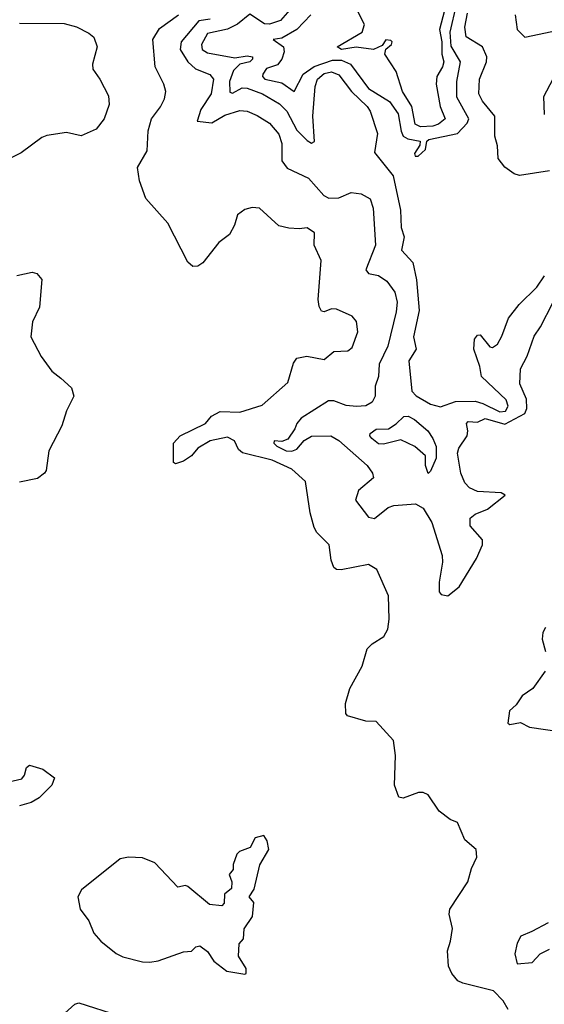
# Model space of a CAD drawing. Extents: x 1690054 to 1842981, y 782881 to 914114.
# Tile 294 of 656: x 1702716 to 1704835, y 894951 to 898925. Entities that reach past the tile are written whole.
import ezdxf

# ---------------------------------------------------------------- set-up
doc = ezdxf.new("R2010")
doc.units = 0

msp = doc.modelspace()

# ---------------------------------------------------------------- linework, layer by layer
at = {"layer": '0CON10XD'}
for points in [[(1703806.5, 898965), (1703768.7, 898921.3), (1703725, 898906.7), (1703705, 898908), (1703645, 898947.5), (1703595, 898907.4), (1703555, 898886.1), (1703475, 898868.7), (1703449.7, 898825), (1703453.1, 898805), (1703475, 898790.8), (1703585, 898770.6), (1703635, 898778.5), (1703655.8, 898775), (1703656.7, 898765), (1703645.7, 898755), (1703605, 898744.7), (1703580, 898720), (1703563.7, 898675), (1703565, 898632.9), (1703575, 898627.6), (1703615, 898650.4), (1703635, 898649), (1703695.9, 898625.9), (1703765, 898584.8), (1703794.4, 898555), (1703835, 898478.9), (1703876.7, 898436.7), (1703895, 898426.7), (1703907, 898433), (1703899.8, 898535), (1703908.9, 898655), (1703918.4, 898685), (1703945, 898708), (1703975, 898713.9), (1704005, 898702.4), (1704055.6, 898635.6), (1704119.3, 898575), (1704132, 898555), (1704160.4, 898465), (1704149.2, 898389.2), (1704224.8, 898295), (1704254.3, 898155.7), (1704256.3, 898086.3), (1704268.9, 898048.9), (1704258.5, 897995), (1704303.8, 897945), (1704318.5, 897875), (1704329.2, 897750.8), (1704307, 897645), (1704316.5, 897595), (1704287.7, 897547.7), (1704299.7, 897425), (1704317.1, 897407.1), (1704375, 897373.2), (1704415, 897361.7), (1704475.7, 897384.3), (1704555, 897384.5), (1704586.2, 897376.2), (1704655, 897342.6), (1704678, 897345), (1704688.8, 897365), (1704680.9, 897390.9), (1704580.9, 897485), (1704573.8, 897525), (1704550, 897595), (1704553.3, 897635), (1704565, 897651.5), (1704575, 897652.5), (1704615, 897604.4), (1704625, 897601.1), (1704645, 897615.6), (1704663, 897647), (1704690.2, 897719.8), (1704732.5, 897775), (1704805, 897844.8), (1704835, 897891.6)], [(1703891.6, 898945), (1703835, 898885.7), (1703775, 898850), (1703740, 898845), (1703781.5, 898815), (1703783.4, 898795), (1703774.8, 898765), (1703757.4, 898742.6), (1703712, 898728), (1703697.4, 898705), (1703696.5, 898695), (1703705.4, 898685.4), (1703775, 898669.7), (1703825, 898635.5), (1703861.3, 898705), (1703905, 898735.9), (1703979.2, 898760.8), (1704015, 898761), (1704051.4, 898745), (1704125, 898646.6), (1704208.8, 898595), (1704245, 898544.4), (1704256.1, 898475), (1704264.6, 898454.6), (1704283.7, 898443.7), (1704332.9, 898435), (1704331.8, 898418.2), (1704310.5, 898385), (1704313.6, 898373.6), (1704325, 898374.5), (1704355, 898400.9), (1704360.6, 898435), (1704368.3, 898441.7), (1704484.1, 898465.9), (1704522.5, 898507.5), (1704529.6, 898525), (1704481.7, 898611.7), (1704481, 898675), (1704496.6, 898755), (1704458.3, 898818.3), (1704454.4, 898875), (1704480.6, 898985)], [(1704432, 898962), (1704411.2, 898885), (1704421.2, 898835), (1704420.4, 898785), (1704428.4, 898755), (1704423.8, 898735), (1704400.4, 898695), (1704397.4, 898665), (1704413.8, 898573.8), (1704434.5, 898525), (1704407.4, 898502.6), (1704385, 898495.2), (1704335, 898492.7), (1704313.2, 898503.2), (1704300, 898575), (1704261.7, 898635), (1704235.9, 898715.9), (1704190.6, 898785), (1704194, 898806), (1704218, 898825), (1704220.8, 898835), (1704215, 898840.8), (1704195, 898844), (1704179.5, 898820.5), (1704145.4, 898804.6), (1704075, 898813.3), (1704015, 898804.1), (1703997.8, 898815), (1704098.7, 898875), (1704108.4, 898905), (1704082.2, 898955)], [(1704689, 894929), (1704668.2, 894965), (1704630, 895005), (1704505, 895035.3), (1704485.5, 895045), (1704461.5, 895075), (1704447.3, 895105), (1704443, 895167), (1704456.2, 895205), (1704463.6, 895256.4), (1704450.8, 895315), (1704452.5, 895335), (1704525.7, 895445), (1704540.7, 895499.3), (1704562, 895545), (1704558.8, 895575), (1704513.8, 895615), (1704483.9, 895683.9), (1704455, 895696.7), (1704410.5, 895730.5), (1704365, 895796.2), (1704345, 895806), (1704325.9, 895805.9), (1704265, 895783.3), (1704247, 895787), (1704230, 895835), (1704233.8, 895955), (1704225.9, 896015.9), (1704155, 896092.5), (1704113.9, 896093.9), (1704040, 896115), (1704033.3, 896125), (1704031.4, 896165), (1704049.4, 896225), (1704099.2, 896315), (1704119.2, 896385), (1704138.8, 896405), (1704186.2, 896435), (1704202.5, 896465), (1704207.5, 896505), (1704205, 896600), (1704158, 896705), (1704125, 896725.5), (1704014.1, 896704.1), (1703995.9, 896705.9), (1703984.2, 896714.2), (1703973.3, 896743.3), (1703965.5, 896805), (1703915.6, 896855), (1703905.6, 896875), (1703889.1, 896935), (1703870.3, 897060.3), (1703815, 897110), (1703735, 897147.2), (1703616.4, 897176.4), (1703599.7, 897189.7), (1703583.1, 897225), (1703555, 897240), (1703484.6, 897225.4), (1703435, 897195.8), (1703410, 897165), (1703377.7, 897142.3), (1703345, 897132.5), (1703337.5, 897137.5), (1703336.7, 897215), (1703364.2, 897245), (1703466.7, 897295), (1703490, 897325), (1703525, 897344), (1703605, 897340), (1703695, 897369.4), (1703799.2, 897460.8), (1703821.5, 897538.5), (1703835, 897559.1), (1703875, 897566.8), (1703945, 897553.3), (1703985, 897585.6), (1704041.3, 897588.7), (1704058.8, 897601.2), (1704081.1, 897665), (1704076.6, 897706.6), (1704058.8, 897728.8), (1703995, 897756.9), (1703975, 897757.8), (1703945, 897746), (1703935, 897748.8), (1703925, 897766.7), (1703921.2, 897795), (1703933.4, 897953.4), (1703905.7, 898015), (1703906, 898065), (1703877.5, 898085), (1703845, 898080.8), (1703802.7, 898082.7), (1703763, 898093), (1703683.9, 898163.9), (1703655, 898166.2), (1703625, 898158.8), (1703595, 898136.7), (1703584, 898095), (1703562.9, 898057.1), (1703520.8, 898025), (1703455, 897943.8), (1703435, 897930), (1703415, 897928), (1703395.6, 897945.6), (1703314.1, 898104.1), (1703225, 898203.3), (1703199.2, 898275), (1703191.6, 898328.4), (1703230.5, 898395), (1703234.3, 898475.7), (1703248.8, 898525), (1703285, 898573.3), (1703300.6, 898605), (1703306.5, 898635), (1703298.2, 898665), (1703263.1, 898735), (1703253.1, 898845), (1703280.3, 898889.7), (1703357.3, 898945)], [(1703485, 898927.1), (1703439.4, 898920.6), (1703367.9, 898835), (1703364.2, 898805), (1703395, 898754.7), (1703426.4, 898726.4), (1703483.9, 898703.9), (1703499.2, 898685), (1703489.1, 898625), (1703447.9, 898562.1), (1703433.3, 898515), (1703491.5, 898508.5), (1703545, 898539.4), (1703605, 898557.9), (1703635, 898555.3), (1703675, 898538.4), (1703725, 898506.8), (1703762.4, 898462.4), (1703774.1, 898425), (1703774.6, 898354.6), (1703795.5, 898325.5), (1703882.1, 898285), (1703944.8, 898214.8), (1703965, 898204.4), (1704004.4, 898205.6), (1704055, 898226.7), (1704095, 898221.5), (1704131.5, 898201.5), (1704144, 898164), (1704152.6, 898015), (1704113.6, 897915), (1704125, 897900), (1704165, 897892.9), (1704199.3, 897869.3), (1704230.9, 897825), (1704240.3, 897785), (1704236.9, 897745), (1704202.7, 897607.3), (1704167.9, 897535), (1704164.6, 897485), (1704150.9, 897445), (1704152.2, 897405), (1704139.4, 897380.6), (1704113.8, 897366.2), (1704075.9, 897364.1), (1704035, 897367.8), (1703985, 897386.4), (1703963.6, 897386.4), (1703852.9, 897317.1), (1703834.5, 897294.5), (1703827.2, 897272.8), (1703798.8, 897231.2), (1703775, 897222.4), (1703743.3, 897225), (1703742.9, 897215), (1703755, 897203.5), (1703792.2, 897185), (1703815, 897182.9), (1703835, 897191.4), (1703864.2, 897225.8), (1703895, 897244), (1703972, 897245), (1704005, 897225.9), (1704119.1, 897125), (1704140.8, 897095), (1704144.2, 897075), (1704084.5, 897025), (1704072.2, 896985), (1704125, 896916.5), (1704148.5, 896911.5), (1704203.9, 896956.1), (1704226.7, 896963.3), (1704315, 896970.3), (1704345, 896953.2), (1704380.3, 896895), (1704421.7, 896761.7), (1704422.9, 896735), (1704409.5, 896655), (1704410, 896615), (1704417.5, 896605), (1704445, 896600), (1704490.5, 896635), (1704560.6, 896750.6), (1704585.6, 896805), (1704585.6, 896825), (1704535, 896881.4), (1704535, 896912.5), (1704555, 896929.6), (1704605, 896949.4), (1704676.7, 897005), (1704660, 897015), (1704565, 897020.4), (1704533.1, 897035), (1704513.8, 897055), (1704497.6, 897095), (1704484.7, 897175.3), (1704488.8, 897195), (1704523.1, 897245), (1704525.8, 897265.8), (1704520, 897295), (1704527, 897303), (1704565, 897300), (1704595.4, 897314.6), (1704675, 897292.1), (1704755.4, 897335), (1704763.9, 897355), (1704763.2, 897393.2), (1704736.4, 897455), (1704738.2, 897515), (1704765, 897566.9), (1704793.1, 897646.9), (1704819.3, 897685), (1704868.7, 897781.3)], [(1704855, 898315.3), (1704735, 898296.1), (1704712.8, 898302.8), (1704675, 898330), (1704648.8, 898365), (1704645.9, 898415.9), (1704635.4, 898455), (1704634.6, 898535), (1704585, 898595.5), (1704570.8, 898625), (1704572.6, 898685), (1704600.8, 898755), (1704603.1, 898775), (1704585.2, 898815.2), (1704518.9, 898855), (1704513.6, 898895), (1704525, 898951.4)], [(1704717.1, 898945), (1704724.7, 898885), (1704756, 898854), (1704865, 898876.5)], [(1702715, 898910.8), (1702895, 898910), (1702945.9, 898895.9), (1702995, 898870.8), (1703015, 898853.8), (1703029.2, 898815), (1703010, 898745), (1703011.2, 898725), (1703040, 898685), (1703075, 898617.5), (1703077, 898583), (1703056.7, 898525), (1703025, 898483.3), (1702963.6, 898456.4), (1702905, 898469.2), (1702825, 898458), (1702805, 898448.8), (1702722.1, 898387.9), (1702585, 898320.8)], [(1704835, 898542.5), (1704832.9, 898615), (1704895.4, 898734.6)], [(1702705, 897891.9), (1702765.8, 897905.8), (1702785, 897900), (1702805.6, 897875.6), (1702795.6, 897765), (1702768.2, 897705), (1702760.8, 897645), (1702803.1, 897565), (1702846.3, 897506.3), (1702881.7, 897478.3), (1702925, 897438.8), (1702934.2, 897405), (1702904.6, 897345.4), (1702885.6, 897285), (1702833.2, 897185), (1702822.2, 897105), (1702816.2, 897093.8), (1702787.2, 897072.8), (1702715, 897057.5)], [(1704365, 897092.5), (1704355.4, 897125), (1704354.6, 897165), (1704311.8, 897201.8), (1704255, 897229.3), (1704185, 897211.9), (1704165, 897212.9), (1704138.2, 897235), (1704130.5, 897245), (1704131.5, 897255), (1704155, 897271.9), (1704205, 897274), (1704236.8, 897293.2), (1704266.7, 897323.3), (1704285, 897324), (1704310.9, 897310.9), (1704363.7, 897265), (1704384.8, 897235), (1704397.5, 897202.5), (1704398.1, 897155), (1704375, 897102.5), (1704365, 897092.5)], [(1704838.8, 896471.2), (1704828, 896452), (1704826.1, 896423.9), (1704840, 896375)], [(1704838, 896295), (1704788.8, 896225), (1704745, 896196.2), (1704720.3, 896159.7), (1704694, 896135), (1704687.5, 896085), (1704695, 896080), (1704738.3, 896088.3), (1704775, 896068.8), (1704895, 896051.9)], [(1702655.2, 895844.8), (1702725, 895860.9), (1702735.5, 895875), (1702743.1, 895906.9), (1702755, 895916.2), (1702809.5, 895899.5), (1702856.2, 895865), (1702846.2, 895835), (1702795, 895783.8), (1702762.5, 895765), (1702715, 895752)], [(1703625, 895072.5), (1703630, 895075), (1703630, 895095), (1703600, 895145), (1703602.5, 895195), (1703620, 895215), (1703622.5, 895255), (1703656.7, 895305), (1703661.7, 895361.7), (1703642.5, 895385), (1703662.5, 895415), (1703686.4, 895513.6), (1703722.5, 895575), (1703715, 895610), (1703701.7, 895631.7), (1703667, 895623), (1703646.4, 895583.6), (1703603, 895567), (1703593, 895557), (1703577.5, 895515), (1703577.5, 895495), (1703562.5, 895475), (1703572.5, 895445), (1703571.7, 895418.3), (1703542.5, 895395), (1703541.7, 895358.3), (1703531.7, 895348.3), (1703483, 895353), (1703395, 895426.7), (1703385, 895430), (1703355, 895423.3), (1703261.7, 895521.7), (1703211.7, 895541.7), (1703155.9, 895544.1), (1703122.3, 895537.7), (1702965, 895413.3), (1702951.2, 895385), (1702960, 895335), (1702995, 895287.5), (1703015, 895237.5), (1703044.2, 895205), (1703105, 895156.2), (1703132.7, 895142.7), (1703212.4, 895122.4), (1703241.2, 895121.2), (1703275, 895125.7), (1703377.7, 895162.3), (1703410, 895165), (1703427, 895183), (1703443, 895187), (1703473.9, 895163.9), (1703500, 895125), (1703552.5, 895085), (1703625, 895072.5)], [(1704850.5, 895279.5), (1704784, 895245), (1704740, 895225), (1704725, 895197.5), (1704715.7, 895155), (1704725, 895114.2), (1704785, 895119.2), (1704818, 895155), (1704855, 895173.5)], [(1702885, 894902.9), (1702938.7, 894951.3), (1702955, 894956.9), (1703115, 894905.7)]]:
    msp.add_lwpolyline(points, dxfattribs=at)

doc.saveas('drawing.dxf')
